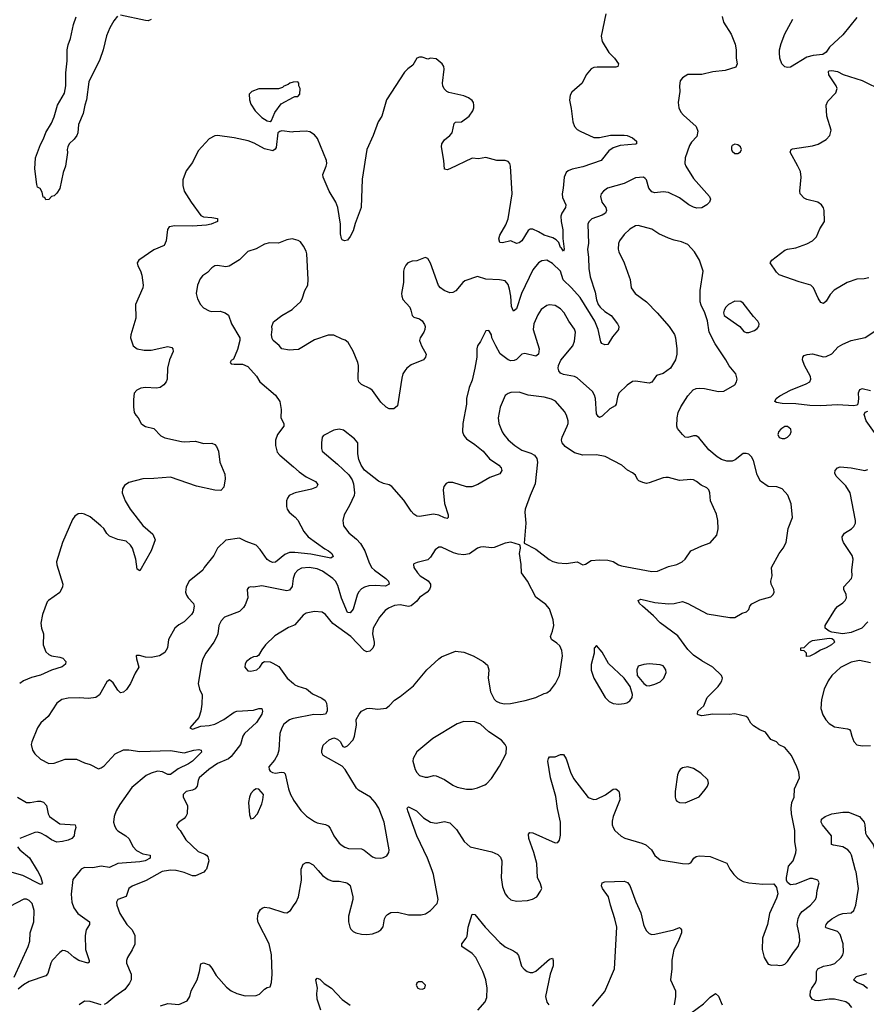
# Model space of a CAD drawing. Header units: inches. Extents: x 2057696 to 2160536, y 827480 to 1016834.
# Tile 338 of 422: x 2088021 to 2094139, y 989033 to 996148. Entities that reach past the tile are written whole.
import ezdxf

# ---------------------------------------------------------------- set-up
doc = ezdxf.new("R2010")
doc.units = ezdxf.units.IN
doc.header["$MEASUREMENT"] = 0
for name, color, linetype in [('C0988', 7, 'Continuous'), ('C0989', 7, 'Continuous'), ('C0998', 7, 'Continuous'), ('C0999', 7, 'Continuous')]:
    doc.layers.add(name, color=color, linetype=linetype)

msp = doc.modelspace()

# ---------------------------------------------------------------- linework, layer by layer
at = {"layer": 'C0988', "color": 5}
for points, elevation in [([(2088147.8, 990000), (2088154, 989990), (2088174, 989950), (2088184, 989916), (2088184.9, 989910), (2088178.3, 989901.7), (2088170, 989898.4), (2088042.8, 989962.8), (2087950, 989990.8), (2087936.5, 990000)], 420), ([(2088456.9, 990000), (2088405.1, 989934.9), (2088392.4, 989827.6), (2088397.8, 989770), (2088411.9, 989730), (2088440.2, 989690), (2088525.7, 989630), (2088524.9, 989610), (2088501.8, 989570), (2088492.9, 989530), (2088495.9, 989430), (2088523.7, 989350), (2088522.8, 989337.2), (2088512, 989330), (2088447.8, 989350), (2088414.3, 989370), (2088370, 989409.7), (2088350, 989418.9), (2088330, 989420.5), (2088310, 989408), (2088256, 989350), (2088245.2, 989330), (2088223.6, 989256.4), (2088210, 989238.4), (2088090, 989198), (2088047.1, 989172.9), (2088010, 989141.2)], 440), ([(2089095.4, 990000), (2089050, 989991.6), (2088933.6, 989926.4), (2088833.2, 989886.8), (2088810.2, 989869.8), (2088789.1, 989810.9), (2088730, 989789.3), (2088720.3, 989770), (2088722.6, 989750), (2088744.9, 989690), (2088794.3, 989610), (2088832.6, 989570), (2088852.6, 989530), (2088853.4, 989466.6), (2088834.5, 989425.5), (2088799.3, 989370), (2088792.7, 989350), (2088792.7, 989330), (2088826.5, 989250), (2088826, 989210), (2088814.4, 989185.6), (2088781.1, 989138.9), (2088708.4, 989090), (2088650, 989042), (2088630, 989032.6)], 460), ([(2089361.8, 990000), (2089351.3, 989988.7), (2089290, 989962), (2089270, 989962.3), (2089210, 989985.7), (2089152, 990000)], 460), ([(2087979.6, 989230), (2088082.8, 989450), (2088093.1, 989490), (2088097.3, 989550), (2088123.9, 989630), (2088124.8, 989710), (2088110, 989762.4), (2088090, 989784), (2088070, 989793.5), (2088050, 989793.7), (2087950, 989740.5)], 440), ([(2089038.5, 989021.5), (2089090, 989039.5), (2089170, 989030.7), (2089230, 989058.8), (2089249.3, 989090), (2089260.7, 989130), (2089303.5, 989210), (2089320.5, 989270), (2089330, 989324.7), (2089350, 989333), (2089390, 989318), (2089410, 989293), (2089440.7, 989240.7), (2089515.8, 989155.8), (2089550, 989130.3), (2089590, 989110.3), (2089650, 989094.9), (2089730, 989097.6), (2089753.6, 989106.4), (2089790, 989142.8), (2089810, 989154), (2089830, 989158), (2089840.9, 989190), (2089845.1, 989250), (2089840.5, 989390), (2089823.1, 989470), (2089743.3, 989623.3), (2089739.7, 989650), (2089743.6, 989690), (2089761, 989719), (2089771.7, 989728.3), (2089790, 989734.4), (2089824.7, 989730), (2089930, 989695.8), (2089950, 989694.4), (2089977, 989710), (2090000, 989744)], 460), ([(2088609.7, 989029.7), (2088530, 989054), (2088490, 989054.5), (2088450, 989029.6)], 460)]:
    msp.add_lwpolyline(points, dxfattribs=dict(at, elevation=elevation))
at = {"layer": 'C0989', "color": 5}
for points, elevation in [([(2088727.2, 996172.8), (2088700.5, 996139.5), (2088671.1, 996090), (2088648.1, 996031.9), (2088624.2, 995930), (2088598.7, 995861.3), (2088520.4, 995699.6), (2088502.9, 995570), (2088490.2, 995530), (2088478.9, 995470), (2088446.7, 995390), (2088440.3, 995330), (2088434, 995310), (2088415.1, 995284.9), (2088378.8, 995250), (2088367.7, 995230), (2088364, 995210), (2088367.1, 995187.1), (2088350.4, 995090.4), (2088335.3, 995044.7), (2088310, 994929.2), (2088290, 994894), (2088270, 994874), (2088250.8, 994869.2), (2088230, 994848), (2088210, 994846), (2088202, 994862), (2088190, 994866), (2088182, 994902), (2088168.7, 994928.7), (2088150, 994938), (2088144, 994956), (2088129.2, 995070), (2088135.6, 995150), (2088170, 995247.3), (2088192.2, 995287.8), (2088210, 995334), (2088250, 995401), (2088270, 995446), (2088294.7, 995530), (2088343.4, 995616.6), (2088353.8, 995670), (2088355.2, 995764.8), (2088364.8, 995850), (2088364.6, 995930), (2088370, 995966), (2088387.9, 996012.1), (2088410, 996113.4), (2088427.6, 996167.6)], 380), ([(2088970.5, 996150), (2088950, 996140.7), (2088930, 996141.3), (2088750, 996181.4)], 380), ([(2090000, 995696.6), (2089996.4, 995696.4), (2089974, 995690), (2089961, 995679), (2089930, 995668), (2089921, 995659), (2089890.8, 995649.2), (2089750, 995649.4), (2089698, 995630), (2089678.8, 995610), (2089680.5, 995570), (2089690, 995538), (2089722, 995490), (2089770, 995440.7), (2089810, 995416), (2089830, 995411.3), (2089839.3, 995420.7), (2089863.3, 995476.7), (2089910, 995541), (2090000, 995588.7)], 420), ([(2090000, 995336.9), (2089990, 995336.2), (2089916, 995344), (2089899.8, 995340.2), (2089886, 995330), (2089874.9, 995225.1), (2089867.5, 995212.5), (2089850, 995201.2), (2089790, 995215.6), (2089716, 995256), (2089672.8, 995272.8), (2089570, 995294.6), (2089450, 995311.1), (2089430, 995307.6), (2089390, 995287), (2089310, 995199.3), (2089270, 995117.2), (2089224.1, 995055.9), (2089199, 994990), (2089198.5, 994950), (2089210.2, 994910), (2089260.3, 994830), (2089330, 994733.4), (2089350, 994723), (2089410, 994719.1), (2089450, 994710.5), (2089451, 994690), (2089404.7, 994670), (2089370, 994664.2), (2089270, 994656.8), (2089141.8, 994658.2), (2089100.7, 994650), (2089087.6, 994632.4), (2089079.7, 994550), (2089064.5, 994515.5), (2088990, 994484.8), (2088880.7, 994410), (2088870.6, 994390), (2088874, 994370), (2088893.3, 994333.3), (2088902.3, 994302.3), (2088912.2, 994230), (2088910.4, 994210), (2088857.6, 994090), (2088860.3, 993990), (2088822.8, 993870), (2088821, 993850), (2088841, 993790), (2088870, 993768.5), (2088919.5, 993759.5), (2088970, 993758.9), (2089090, 993785.7), (2089119, 993779), (2089128, 993770), (2089130.3, 993750.3), (2089102.7, 993690), (2089088.7, 993630), (2089086.7, 993550), (2089079.3, 993530), (2089063, 993510), (2089034.8, 993490), (2089010, 993484.2), (2088930, 993489.7), (2088895.8, 993484.2), (2088867.7, 993470), (2088848.5, 993450), (2088842.5, 993402.5), (2088844, 993350), (2088847.3, 993310), (2088859.1, 993290), (2088876.3, 993270), (2088898, 993230), (2088910, 993219.3), (2088930, 993208.8), (2088990, 993192.7), (2089040.8, 993140.8), (2089070, 993125.3), (2089190, 993098.9), (2089210, 993096.5), (2089290, 993103.1), (2089350, 993084.6), (2089410, 993088.5), (2089430, 993078.4), (2089442.6, 993062.6), (2089457.6, 993030), (2089466.4, 992950), (2089502.9, 992862.9), (2089506, 992830), (2089496.4, 992770), (2089473.9, 992746.1), (2089430, 992747), (2089298.1, 992778.1), (2089110, 992842.2), (2088990, 992831.4), (2088911.3, 992830), (2088810, 992802.4), (2088778.6, 992781.4), (2088762.9, 992757.1), (2088760.3, 992730), (2088781.7, 992670), (2088819.6, 992610), (2088910, 992492), (2088981.6, 992430), (2089000.7, 992390), (2088970.4, 992310), (2088890, 992165.2), (2088870, 992178), (2088860.9, 992250), (2088835, 992330), (2088822, 992350), (2088790, 992378.7), (2088730, 992392), (2088670, 992415.1), (2088650, 992434.7), (2088627.6, 992470), (2088606.4, 992490), (2088530, 992554.4), (2088490, 992574.2), (2088470, 992579.8), (2088443.5, 992576.5), (2088419.7, 992560.3), (2088403, 992537), (2088329.4, 992370.6), (2088287.4, 992230), (2088287.9, 992207.9), (2088332, 992070), (2088330, 992048.7), (2088310, 992009.3), (2088228.5, 991951.5), (2088219.9, 991940.1), (2088185.5, 991850), (2088172.8, 991787.2), (2088177.1, 991750), (2088191.8, 991710), (2088190.3, 991630.3), (2088210, 991580.7), (2088230, 991561.3), (2088250, 991552.2), (2088310, 991542), (2088333.5, 991533.5), (2088355.2, 991510), (2088351.7, 991490), (2088327.4, 991472.6), (2088250, 991446.8), (2088170, 991412.1), (2088104.7, 991395.3), (2088047.3, 991370), (2088020.4, 991350)], 420), ([(2090000, 994561.1), (2089990, 994563.7), (2089950, 994556.2), (2089890, 994534), (2089825.2, 994534.8), (2089790, 994526), (2089728.5, 994491.5), (2089670, 994471.8), (2089608.3, 994411.7), (2089533.6, 994366.4), (2089510, 994362), (2089450, 994371.6), (2089430, 994369.4), (2089410, 994356), (2089378, 994322), (2089341.8, 994298.2), (2089323.8, 994276.2), (2089306, 994230), (2089297.1, 994170), (2089304.9, 994130), (2089326.4, 994090), (2089350, 994066), (2089390, 994043.1), (2089410, 994038.7), (2089470, 994041.5), (2089504.9, 994030), (2089530, 994013.7), (2089551.8, 993950), (2089612.4, 993850), (2089612.4, 993830), (2089594.4, 993765.6), (2089564.7, 993695.3), (2089550, 993686), (2089542, 993670), (2089550, 993662), (2089570, 993658), (2089630, 993658), (2089670, 993641), (2089732, 993572), (2089757.1, 993530), (2089870, 993434.9), (2089899.5, 993390), (2089910.3, 993330), (2089908, 993270), (2089928.7, 993230), (2089928.5, 993210), (2089883.8, 993150), (2089870.4, 993110), (2089868.4, 993070), (2089882.5, 993022.5), (2089900.2, 993000.2), (2090000, 992916.3)], 440), ([(2090000, 993762.5), (2089970, 993760.7), (2089915.3, 993770), (2089894.8, 993794.8), (2089853.2, 993830), (2089844.4, 993844.4), (2089840.9, 993870), (2089846, 993910), (2089843.7, 993930), (2089854.8, 993965.2), (2089914, 994010), (2089990, 994053), (2090000, 994062.6)], 440), ([(2090000, 992723.8), (2089968.2, 992710), (2089954.9, 992690), (2089948.4, 992670), (2089948.2, 992630), (2089954.4, 992610), (2089968.7, 992590), (2090000, 992562.8)], 440), ([(2090000, 992298.5), (2089970, 992298.4), (2089936.8, 992283.2), (2089870, 992227.6), (2089850, 992225.6), (2089830, 992231.6), (2089810, 992247.8), (2089759.6, 992319.6), (2089729.5, 992350), (2089656.6, 992376.6), (2089610, 992400.5), (2089510, 992386.6), (2089450.4, 992330), (2089423.6, 992276.4), (2089354.8, 992190), (2089344.9, 992170), (2089244.9, 992090), (2089224, 992050), (2089219.1, 992010), (2089225.5, 991990), (2089239.1, 991970), (2089277.6, 991930), (2089282.3, 991910), (2089274.5, 991870), (2089261.8, 991850), (2089210, 991797.4), (2089170, 991774.7), (2089142, 991750), (2089096, 991670), (2089088.7, 991610), (2089070, 991576.2), (2089030, 991551.5), (2088970, 991538), (2088930, 991540.7), (2088886.4, 991553.6), (2088865.4, 991554.6), (2088862, 991550), (2088864.7, 991530), (2088881, 991470), (2088855.3, 991424.7), (2088822, 991350), (2088792.8, 991307.2), (2088770, 991288.7), (2088750, 991284), (2088742, 991290), (2088730, 991302), (2088696.6, 991356.6), (2088670, 991378), (2088650, 991364), (2088598.4, 991270), (2088570, 991251.1), (2088516.7, 991243.3), (2088450, 991247.4), (2088370, 991244.8), (2088325.1, 991234.9), (2088288.4, 991210), (2088227, 991113), (2088173.9, 991066.1), (2088148.8, 991030), (2088108.9, 990930), (2088104.6, 990910), (2088112, 990870), (2088130, 990842.4), (2088170, 990804.9), (2088230, 990773.7), (2088270, 990774.3), (2088350, 990803.9), (2088430, 990804), (2088490, 990777.6), (2088530, 990766.4), (2088590, 990733.4), (2088610, 990740.9), (2088630, 990756), (2088710, 990843.1), (2088770, 990872.4), (2088810, 990872.4), (2088890, 990859.6), (2089110, 990866), (2089210, 990849.3), (2089279.3, 990870), (2089314.7, 990874.7), (2089333, 990870), (2089333.8, 990853.8), (2089270, 990789.8), (2089240.3, 990770), (2089165.5, 990734.5), (2089110, 990693.7), (2089090, 990693.3), (2089052.7, 990712.7), (2089016.4, 990716.4), (2088970, 990704), (2088934.2, 990685.8), (2088830, 990600.7), (2088743.7, 990476.3), (2088718.8, 990430), (2088703.9, 990390), (2088698.7, 990350), (2088704.9, 990324.9), (2088718.7, 990298.7), (2088730, 990285.6), (2088788.8, 990250), (2088810, 990230.3), (2088841.8, 990170), (2088865.2, 990145.2), (2088910, 990121.3), (2088962.8, 990110), (2088963.8, 990090), (2088927.7, 990070), (2088890, 990061.3), (2088730, 990051.1), (2088670, 990020.8), (2088610, 990030.8), (2088550, 990019.3), (2088490, 990021.6), (2088464.9, 990010), (2088456.9, 990000)], 440), ([(2090000, 992117.9), (2089997.1, 992110), (2089988.9, 992051.1), (2089970, 992024.5), (2089950, 992019.8), (2089770, 992055.8), (2089710, 992048.2), (2089690, 992049.6), (2089675.3, 992044.7), (2089664.6, 992030), (2089668.4, 991970), (2089650, 991919), (2089638.6, 991901.4), (2089607.9, 991872.1), (2089500.7, 991830), (2089475.8, 991804.2), (2089460.3, 991770), (2089452.9, 991710), (2089446, 991690), (2089423.1, 991650), (2089365.7, 991570), (2089345.2, 991530), (2089334.4, 991494.4), (2089310.4, 991350), (2089319.1, 991310), (2089339.1, 991270), (2089338, 991202), (2089330.4, 991150), (2089314.9, 991105.1), (2089251.3, 991030), (2089270, 991022), (2089330, 991042.4), (2089390, 991046.5), (2089430, 991057.1), (2089494.7, 991090), (2089570, 991144.7), (2089589.8, 991150.2), (2089710, 991158), (2089750, 991170.3), (2089770, 991170.5), (2089776.4, 991150), (2089770.2, 991130), (2089731.8, 991070), (2089646.2, 990990), (2089633.8, 990970), (2089617.1, 990910), (2089550, 990824.2), (2089530, 990806.6), (2089450, 990772.8), (2089388, 990730), (2089318.5, 990670), (2089309.2, 990650), (2089302.4, 990610), (2089289.3, 990590.7), (2089270, 990579.2), (2089222.8, 990570), (2089201.3, 990550), (2089201.3, 990530), (2089232.7, 990470), (2089230.4, 990410), (2089222.4, 990390), (2089210, 990374.5), (2089170.4, 990349.6), (2089154, 990330), (2089162, 990310), (2089179.5, 990290), (2089220.7, 990220.7), (2089310, 990136.1), (2089358.2, 990118.2), (2089371.1, 990111.1), (2089379.6, 990099.6), (2089388, 990070), (2089371, 990010), (2089361.8, 990000)], 460), ([(2090000, 991771), (2089963.7, 991756.3), (2089864.4, 991695.6), (2089797.3, 991630), (2089770, 991595.3), (2089746.8, 991553.2), (2089734.4, 991545.6), (2089710, 991542.7), (2089690, 991534.5), (2089659.1, 991510), (2089650, 991494), (2089648.2, 991470), (2089656.1, 991456.1), (2089670, 991443.8), (2089690, 991439.5), (2089733.2, 991450), (2089756, 991470), (2089777.2, 991502.8), (2089789, 991511), (2089830, 991507.3), (2089850, 991499.1), (2089893.3, 991473.3), (2089953.4, 991390), (2090000, 991350.7)], 480), ([(2090000, 991097.8), (2089990, 991095.8), (2089970, 991089.5), (2089930, 991057), (2089914.4, 991030), (2089901.3, 990990), (2089892.7, 990870), (2089883.9, 990836.1), (2089863.1, 990796.9), (2089821, 990750), (2089822.8, 990730), (2089830, 990718), (2089847.3, 990707.3), (2089870, 990704), (2089910.5, 990710.5), (2089930, 990706.8), (2089938.4, 990698.4), (2089962.6, 990590), (2089977, 990550), (2089998.4, 990510), (2090000, 990507.7)], 480), ([(2088004.9, 990530), (2088070, 990490.3), (2088095.3, 990490), (2088150, 990502), (2088170, 990501.1), (2088193.3, 990493.3), (2088214.9, 990470), (2088225.7, 990410), (2088234.9, 990390), (2088310, 990336.5), (2088422, 990330), (2088426, 990310), (2088416, 990276), (2088414, 990250), (2088397.3, 990230), (2088370, 990218), (2088330, 990208.2), (2088290, 990204.8), (2088250, 990220.9), (2088210.5, 990250.5), (2088173.6, 990270), (2088150, 990275.7), (2088130, 990274.2), (2088020.5, 990230)], 420), ([(2088004.9, 990170), (2088021.7, 990150), (2088091.4, 990091.4), (2088147.8, 990000)], 420), ([(2089152, 990000), (2089150, 990000.5), (2089110, 990002.7), (2089095.4, 990000)], 460)]:
    msp.add_lwpolyline(points, dxfattribs=dict(at, elevation=elevation))
at = {"layer": 'C0989', "color": 5, "elevation": 480}
msp.add_lwpolyline([(2089730, 990589), (2089710, 990579), (2089690, 990555.3), (2089680.7, 990530), (2089674.8, 990490), (2089682, 990402), (2089690, 990374), (2089710, 990378), (2089739, 990410), (2089770, 990482), (2089777.2, 990510), (2089782, 990550), (2089750, 990588.7)], close=True, dxfattribs=at)
at = {"layer": 'C0998', "color": 5}
for points, elevation in [([(2090000, 989744), (2090017.6, 989770), (2090035.8, 989810), (2090056.1, 989930), (2090054, 990000)], 460), ([(2090178.3, 990000), (2090210, 989963.8), (2090250, 989934), (2090282.7, 989922.7), (2090330, 989921.5), (2090374.2, 989914.2), (2090390, 989908.5), (2090410, 989890.5), (2090427.4, 989810), (2090427.4, 989790), (2090396.4, 989670), (2090396.4, 989630), (2090406.4, 989590), (2090414.7, 989574.7), (2090430, 989558), (2090450, 989548.2), (2090490, 989539.3), (2090530, 989538.4), (2090570, 989543), (2090610, 989556), (2090629.4, 989570.6), (2090646.3, 989593.7), (2090657, 989650), (2090667, 989670), (2090678, 989682), (2090703.5, 989696.5), (2090750, 989699.5), (2090830, 989680.4), (2090921.2, 989678.8), (2090952.9, 989687.1), (2090990, 989710.5), (2091038, 989762), (2091045.1, 989790), (2091011.7, 989970), (2091000.5, 990000)], 460), ([(2091501.7, 990000), (2091499.3, 989950), (2091510, 989882), (2091530, 989831), (2091544.9, 989810), (2091570, 989788), (2091610, 989778), (2091690, 989783), (2091727.2, 989792.8), (2091757.2, 989810), (2091785.2, 989850), (2091793.2, 989870), (2091784.1, 989904.1), (2091762, 989950), (2091760.1, 990000)], 460), ([(2093160.3, 990000), (2093182, 989970), (2093210, 989942), (2093250, 989920.7), (2093290, 989910.7), (2093390, 989900.5), (2093470, 989902.8), (2093490, 989876), (2093499.5, 989830), (2093490, 989799), (2093438.4, 989690), (2093424.9, 989610), (2093388.5, 989510), (2093387, 989430), (2093401.6, 989370), (2093430, 989324), (2093455.3, 989315.3), (2093490, 989318.8), (2093510, 989314), (2093530, 989316.3), (2093550, 989323), (2093570, 989341.6), (2093612.1, 989407.9), (2093647.3, 989450), (2093657.7, 989490), (2093655.3, 989530), (2093640.3, 989610), (2093646.3, 989653.7), (2093658.4, 989681.6), (2093675.8, 989704.2), (2093735.6, 989750), (2093771.1, 989790), (2093778.9, 989810), (2093783.8, 989856.2), (2093799.3, 989910), (2093788.7, 989930), (2093750, 989942.9), (2093730, 989941.6), (2093630, 989902), (2093590, 989895.1), (2093570, 989913.2), (2093562.4, 989930), (2093561.6, 989950), (2093570.7, 990000)], 460), ([(2094033.7, 989010), (2094014.9, 989034.9), (2093990, 989050.7), (2093910, 989070.6), (2093869.4, 989070.6), (2093790, 989057.2), (2093770, 989059.8), (2093748.9, 989068.9), (2093733.4, 989093.4), (2093735.6, 989130), (2093744.4, 989150), (2093772, 989188), (2093779.8, 989210), (2093778.9, 989270), (2093789.8, 989290), (2093830, 989309.3), (2093882.9, 989317.1), (2093911.4, 989328.6), (2093956.9, 989370), (2093969.7, 989390), (2093975.3, 989410), (2093970.8, 989470), (2093950, 989537.6), (2093930, 989559.7), (2093850, 989585.1), (2093845.1, 989590), (2093848.2, 989610), (2093864.4, 989630), (2093889.7, 989650), (2093939.5, 989680.5), (2093970, 989689.4), (2094030, 989694.9), (2094048.3, 989710), (2094062.3, 989750), (2094083.2, 989870), (2094064.6, 989990), (2094061.9, 990000)], 440), ([(2092160.8, 989019.2), (2092250, 989126.3), (2092320.2, 989290), (2092335, 989590), (2092322.7, 989650), (2092291.3, 989748.7), (2092277, 989810), (2092231.8, 989870), (2092226, 989890), (2092230, 989910.8), (2092250, 989917.3), (2092390, 989922), (2092414, 989914), (2092430, 989891), (2092473.2, 989773.2), (2092510, 989693.4), (2092527.9, 989610), (2092536.1, 989590), (2092550, 989563.8), (2092570, 989544.2), (2092590, 989538.3), (2092610, 989539), (2092748.5, 989571.5), (2092790, 989586.8), (2092798.4, 989578.4), (2092804, 989570), (2092803.8, 989550), (2092780.3, 989490), (2092747.6, 989430), (2092732.5, 989352.5), (2092733, 989290), (2092724, 989210), (2092760.7, 989130), (2092760.5, 989090), (2092750.7, 989030)], 440), ([(2091331.8, 988990), (2091384.7, 989050), (2091397.1, 989082.9), (2091399.3, 989150), (2091390, 989209.2), (2091367.9, 989270), (2091317.6, 989370), (2091290, 989399.8), (2091216, 989450), (2091215.5, 989455.5), (2091215.1, 989470), (2091247.3, 989510), (2091253.6, 989526.4), (2091262.6, 989590), (2091290, 989684.7), (2091310, 989681), (2091384.4, 989590), (2091490, 989478.7), (2091530, 989448.5), (2091590, 989420.3), (2091610, 989406), (2091624.7, 989384.7), (2091648.2, 989308.2), (2091666.1, 989286.1), (2091689.1, 989269.1), (2091710, 989262), (2091730, 989261.7), (2091750, 989271.7), (2091850, 989358.4), (2091870, 989366.8), (2091877, 989350), (2091874.9, 989310), (2091853.4, 989250), (2091820.9, 989090), (2091829, 989049), (2091844.9, 989030)], 440), ([(2094147.5, 989147.5), (2094114.4, 989174.4), (2094070.5, 989190.5), (2094045.6, 989210), (2094067.2, 989232.8), (2094143.8, 989256.2)], 420), ([(2090196.8, 988990), (2090171.3, 989070), (2090168, 989110), (2090173.2, 989150), (2090161.2, 989210), (2090170, 989221), (2090190, 989213.4), (2090222, 989182), (2090273.4, 989150), (2090350, 989068), (2090407.8, 989027.8)], 440), ([(2092871.7, 988968.3), (2092962.7, 989037.3), (2093010, 989085.5), (2093050, 989111.3), (2093070, 989092), (2093097.1, 989030)], 440)]:
    msp.add_lwpolyline(points, dxfattribs=dict(at, elevation=elevation))
at = {"layer": 'C0998', "color": 5, "elevation": 460}
msp.add_lwpolyline([(2090903.6, 989196.4), (2090890, 989186), (2090886, 989170), (2090898, 989150), (2090910, 989144), (2090930, 989142.8), (2090948, 989150), (2090953.2, 989170), (2090930, 989195.3)], close=True, dxfattribs=at)
at = {"layer": 'C0999', "color": 5}
for points, elevation in [([(2092256.4, 996190), (2092223.1, 996030), (2092228.9, 995990), (2092278.3, 995910), (2092318.7, 995870), (2092348, 995830), (2092342.8, 995810), (2092330, 995805.4), (2092194.3, 995805.7), (2092170, 995803), (2092150, 995793.6), (2092113.4, 995750), (2092084.9, 995690), (2092010, 995625.2), (2091998, 995602), (2091992.8, 995567.2), (2092006.3, 995506.3), (2092018, 995410), (2092030, 995377.3), (2092050, 995355.3), (2092070, 995343.1), (2092170, 995297.7), (2092210, 995297.7), (2092290, 995314.2), (2092390, 995313.6), (2092411, 995310), (2092450, 995294.4), (2092478.8, 995270), (2092478, 995250), (2092471.9, 995248.1), (2092360, 995240), (2092310, 995222.2), (2092278.9, 995201.1), (2092223.1, 995130), (2092090, 995085.2), (2092012.5, 995067.5), (2091984, 995056), (2091970, 995042.7), (2091956.5, 995010), (2091949, 994930), (2091940.2, 994890), (2091942.7, 994862.7), (2091967.9, 994810), (2091963.9, 994790), (2091938.2, 994750), (2091932, 994728), (2091933.7, 994690), (2091946, 994630), (2091946.8, 994566.8), (2091955.5, 994490), (2091950, 994475.1), (2091937.3, 994497.3), (2091930, 994501.6), (2091917, 994537), (2091898.3, 994558.3), (2091872.8, 994572.8), (2091809.9, 994589.9), (2091770, 994616), (2091730, 994634.3), (2091710, 994634.7), (2091695.2, 994624.8), (2091650.3, 994550), (2091630, 994535.1), (2091610, 994531.8), (2091570, 994551.1), (2091510, 994535.1), (2091490, 994537.2), (2091483.8, 994563.8), (2091489.8, 994590), (2091533.9, 994666.1), (2091551.4, 994710), (2091579.8, 994890), (2091568.4, 995088.4), (2091561.6, 995110), (2091550, 995122.9), (2091529.7, 995129.7), (2091470, 995131.6), (2091390, 995153.3), (2091336.5, 995143.5), (2091290, 995148.5), (2091129.4, 995069.4), (2091110, 995062), (2091090, 995069), (2091086.6, 995130), (2091069.5, 995230), (2091072, 995250), (2091090, 995279.1), (2091130, 995310.4), (2091145.1, 995330), (2091161.1, 995398.9), (2091170, 995406.4), (2091213.2, 995410), (2091269.3, 995450), (2091295.6, 995490), (2091302.9, 995510), (2091302.9, 995530), (2091299.5, 995550), (2091290, 995565.2), (2091263.3, 995583.3), (2091230, 995597.4), (2091122.8, 995622.8), (2091107, 995630), (2091087.7, 995647.7), (2091078.3, 995670), (2091076.4, 995690), (2091089.4, 995789.4), (2091086, 995810), (2091074, 995830), (2091030, 995865.2), (2090990, 995869.3), (2090970, 995863.7), (2090930, 995877.2), (2090910, 995877.2), (2090890.7, 995869.3), (2090861.1, 995818.9), (2090826, 995794), (2090801.6, 995770), (2090670.3, 995570), (2090637.6, 995450), (2090610.2, 995409.8), (2090575.6, 995310), (2090529.1, 995210), (2090494.4, 994994.4), (2090488.9, 994790), (2090444.4, 994675.6), (2090430, 994622), (2090410, 994582), (2090390, 994555.3), (2090368.9, 994548.9), (2090350, 994558), (2090346.8, 994566.8), (2090340.1, 994600.1), (2090339.7, 994670), (2090318.7, 994790), (2090304.2, 994830), (2090257.6, 994910), (2090214.7, 995010), (2090211.5, 995030), (2090235.6, 995090), (2090240.5, 995110), (2090238.7, 995130), (2090172.3, 995290), (2090150, 995316), (2090116.6, 995336.6), (2090090, 995342.7), (2090000, 995336.9)], 420), ([(2093097.3, 996170), (2093106, 996130), (2093162.4, 996042.4), (2093190.3, 995970), (2093198.9, 995930), (2093199.5, 995870), (2093205.5, 995830), (2093195.6, 995804.4), (2093118.8, 995781.2), (2093030, 995772.3), (2092950, 995751.6), (2092850, 995752.7), (2092810, 995729), (2092793.7, 995706.3), (2092788, 995670), (2092790.6, 995630), (2092780.5, 995550), (2092784.9, 995510), (2092799, 995479), (2092816.9, 995456.9), (2092910, 995375.5), (2092921.5, 995341.5), (2092915.3, 995304.7), (2092876.7, 995263.3), (2092862.3, 995237.7), (2092830.2, 995150), (2092827, 995110), (2092834.7, 995090), (2092890, 994999.6), (2093004.9, 994870), (2093013.4, 994850), (2093005.5, 994830), (2092987.3, 994810), (2092950, 994789.6), (2092913.3, 994786.7), (2092890, 994792.6), (2092855.6, 994810), (2092790, 994860.7), (2092710, 994899.3), (2092670, 994904), (2092610, 994896.5), (2092590, 994903.5), (2092566.2, 994930), (2092551, 994990), (2092541, 995001), (2092529.6, 995009.6), (2092470, 995004.2), (2092390, 994963.1), (2092269.2, 994930.8), (2092240.4, 994910), (2092223.1, 994890), (2092217.4, 994870), (2092227.2, 994830), (2092256.5, 994790), (2092262.2, 994770), (2092255.2, 994750), (2092230, 994736.2), (2092154.4, 994710), (2092132.5, 994687.5), (2092127.6, 994670), (2092130.2, 994530), (2092124.7, 994490), (2092131.7, 994430), (2092134, 994350), (2092143.7, 994290), (2092179.2, 994179.2), (2092190, 994123.8), (2092202.3, 994090), (2092215.6, 994070), (2092250, 994038.4), (2092294.6, 994010), (2092340.4, 993950), (2092350.5, 993930), (2092348.2, 993910), (2092341.4, 993898.6), (2092304.7, 993855.3), (2092270, 993800.9), (2092250, 993798.4), (2092228.6, 993808.6), (2092220.9, 993820.9), (2092200.7, 993910), (2092177.3, 993970), (2092070, 994141.3), (2092008.5, 994210), (2091947.6, 994267.6), (2091929.8, 994330), (2091870, 994385.4), (2091830, 994409.6), (2091794.7, 994405.3), (2091770, 994391.5), (2091730, 994340.7), (2091646.3, 994170), (2091610, 994058), (2091590, 994042.9), (2091574.9, 994074.9), (2091570.7, 994149.3), (2091560.7, 994200.7), (2091550, 994234), (2091530, 994260.4), (2091489.1, 994269.1), (2091390, 994271.9), (2091328.7, 994291.3), (2091238, 994262), (2091223.1, 994250), (2091171.9, 994188.1), (2091150, 994177.4), (2091130, 994174), (2091087, 994190), (2091061.6, 994210), (2091047.7, 994227.7), (2090990, 994388), (2090970, 994422), (2090950, 994428.7), (2090890, 994405.2), (2090858, 994402), (2090826, 994390), (2090810, 994374), (2090798.8, 994350), (2090794.8, 994330), (2090795.5, 994250), (2090780.4, 994170), (2090782.4, 994150), (2090790, 994126.8), (2090839.1, 994070), (2090848, 994050), (2090856, 994010), (2090870, 993998.8), (2090910, 993987.3), (2090930, 993970.8), (2090946, 993946), (2090950.6, 993930), (2090948.2, 993910), (2090941.6, 993890), (2090914, 993850), (2090910.6, 993830), (2090924.9, 993790), (2090957.6, 993730), (2090953.7, 993710), (2090938.4, 993690), (2090850, 993653.6), (2090819.1, 993630), (2090803, 993610), (2090790.6, 993590), (2090782.8, 993557.2), (2090750, 993358), (2090724, 993336), (2090690, 993335.1), (2090670, 993347.3), (2090630, 993383.5), (2090570, 993467.8), (2090550, 993483), (2090491.2, 993511.2), (2090472, 993530), (2090466, 993550), (2090469.7, 993649.7), (2090464.4, 993670), (2090431.7, 993751.7), (2090394.2, 993814.2), (2090372.4, 993832.4), (2090350, 993838.7), (2090290, 993868.4), (2090250, 993868.4), (2090150, 993835.1), (2090035.3, 993764.7), (2090000, 993762.5)], 440), ([(2094070, 996164.5), (2093970, 996039.3), (2093874, 995950), (2093847.7, 995912.3), (2093824, 995896), (2093754, 995890), (2093710, 995877), (2093590, 995804.2), (2093570, 995801.5), (2093550, 995807.1), (2093528.4, 995830), (2093515.1, 995870), (2093512.1, 995910), (2093512.3, 995930), (2093523.3, 995976.7), (2093550, 996044.9), (2093607, 996153)], 440), ([(2094156.4, 994283.6), (2094124.7, 994275.3), (2094070, 994273.3), (2094000.5, 994250), (2093907.3, 994192.7), (2093878.2, 994161.8), (2093850, 994115.1), (2093830, 994098), (2093810, 994103.7), (2093790, 994136), (2093756.3, 994210), (2093738, 994230), (2093653.4, 994253.4), (2093510, 994305.1), (2093490, 994322.7), (2093445.2, 994390), (2093457.2, 994410), (2093550, 994481.6), (2093570, 994490.4), (2093630, 994500.4), (2093710, 994528.4), (2093750, 994550.7), (2093780.1, 994579.9), (2093802.9, 994637.1), (2093837.2, 994690), (2093834, 994770), (2093829.1, 994789.1), (2093815.3, 994810), (2093788, 994830), (2093710, 994849.5), (2093690, 994858.4), (2093661.6, 994890), (2093658.7, 994910), (2093667.1, 995010), (2093662.3, 995050), (2093645.1, 995090), (2093589.3, 995190), (2093595.3, 995210), (2093605.1, 995214.9), (2093750, 995236), (2093791.1, 995248.9), (2093850, 995283), (2093875.1, 995310), (2093885.1, 995350), (2093854.8, 995450), (2093848.3, 995530), (2093860.6, 995559.4), (2093919.7, 995620.3), (2093927.6, 995650), (2093920.7, 995670), (2093869.2, 995750), (2093866.3, 995773.7), (2093870, 995778), (2093890, 995781), (2093930, 995773.4), (2093972.1, 995752.1), (2094110, 995707.7), (2094256.4, 995636.4)], 440), ([(2090000, 995588.7), (2090010, 995594), (2090030, 995594), (2090046, 995610), (2090048, 995650), (2090038, 995670), (2090038, 995690), (2090030, 995698), (2090000, 995696.6)], 420), ([(2093570.7, 990000), (2093576.2, 990030), (2093610, 990070.6), (2093630, 990126.8), (2093633.1, 990150), (2093622.8, 990210), (2093621.6, 990290), (2093598.9, 990410), (2093595.8, 990450), (2093601.5, 990490), (2093617.3, 990530), (2093620.5, 990590), (2093655.6, 990670), (2093651.8, 990710), (2093636.2, 990750), (2093598.7, 990830), (2093550, 990889.2), (2093510, 990909), (2093489.3, 990929.3), (2093450, 990946.6), (2093410, 990999.5), (2093370, 991015.1), (2093324.1, 991044.1), (2093304.6, 991064.6), (2093282, 991102), (2093270, 991112.3), (2093190, 991131.3), (2093147.2, 991127.2), (2093030.4, 991129.6), (2092950, 991117), (2092923.8, 991123.8), (2092918, 991130), (2092920.9, 991150), (2092964, 991190), (2092989.4, 991250), (2093069, 991330), (2093086.3, 991353.7), (2093095.3, 991370), (2093099, 991390), (2093093.2, 991410), (2093029, 991470), (2092950, 991515.1), (2092890, 991556), (2092850, 991596.4), (2092776.2, 991696.2), (2092650, 991789.7), (2092600.6, 991840.6), (2092520.9, 991910), (2092500.9, 991930), (2092489.2, 991950), (2092510, 991960.7), (2092610, 991937.4), (2092710, 991927.2), (2092750, 991928.9), (2092810, 991943.1), (2092850, 991930.3), (2092990, 991854.9), (2093151.5, 991828.5), (2093190, 991828.4), (2093241.4, 991858.6), (2093274, 991870), (2093290, 991886), (2093297.2, 991910), (2093312.3, 991927.7), (2093370, 991955.5), (2093450, 991977.3), (2093465.4, 991994.6), (2093472, 992010), (2093469.5, 992030), (2093451.6, 992070), (2093449.7, 992089.7), (2093457.6, 992130), (2093454, 992190), (2093508.7, 992290), (2093539, 992330), (2093559, 992370), (2093574, 992470), (2093606, 992550), (2093596.2, 992650), (2093571, 992711), (2093530, 992757.6), (2093491.3, 992771.3), (2093430, 992775.8), (2093374.4, 992814.4), (2093350, 992859.3), (2093323.5, 992963.5), (2093308.5, 992988.5), (2093290, 993007.3), (2093270, 993014), (2093250, 993013.6), (2093192.1, 992967.9), (2093170, 992958.5), (2093130, 992957.6), (2093092.7, 992970), (2093061.6, 992990), (2093000.6, 993040.6), (2092929.7, 993129.7), (2092910, 993142), (2092890, 993142), (2092850, 993129.6), (2092830, 993132.3), (2092810, 993149.3), (2092773.4, 993193.4), (2092769.6, 993210), (2092771.1, 993270), (2092780.4, 993310), (2092799.7, 993350), (2092849.8, 993430.2), (2092886.7, 993473.3), (2092910, 993483.7), (2092934.1, 993485.9), (2092970, 993483.6), (2093070, 993461.7), (2093110, 993463.1), (2093189.3, 993510), (2093200.7, 993530), (2093204.5, 993550), (2093197, 993590), (2093147.3, 993647.3), (2093124.2, 993690), (2093046.3, 993806.3), (2093003.6, 993890), (2092992.1, 993972.1), (2092973.2, 994030), (2092945.4, 994085.4), (2092939.5, 994110), (2092937.6, 994190), (2092960.9, 994330), (2092934, 994410), (2092897.6, 994470), (2092850, 994522.9), (2092803.1, 994543.1), (2092750, 994554.7), (2092710, 994569.7), (2092640.3, 994600.3), (2092590, 994633.6), (2092490, 994661.6), (2092470, 994658.7), (2092430, 994635.1), (2092390, 994595.1), (2092356.5, 994550), (2092347.4, 994530), (2092346.3, 994490), (2092350.2, 994470.2), (2092388.4, 994390), (2092425.3, 994290), (2092432.2, 994270), (2092440.5, 994210), (2092468.4, 994170), (2092550.2, 994110.2), (2092627.3, 994030), (2092714, 993930), (2092752.4, 993872.4), (2092759.1, 993850), (2092770.5, 993770), (2092770.4, 993730), (2092760.5, 993690), (2092724.9, 993630), (2092670, 993592), (2092623.4, 993576.6), (2092590, 993529.3), (2092570, 993520.7), (2092470, 993536.9), (2092450, 993533.6), (2092410, 993507.8), (2092351.1, 993448.9), (2092340.6, 993419.4), (2092331.4, 993370), (2092323, 993357), (2092285.1, 993334.9), (2092230, 993282.6), (2092210, 993273.3), (2092200.1, 993280.1), (2092190, 993299), (2092182.9, 993410), (2092175.7, 993435.7), (2092160, 993460), (2092050, 993560.4), (2092029, 993569), (2091950, 993584.5), (2091930, 993594), (2091916, 993610), (2091911.9, 993630), (2091913.8, 993650), (2091931.3, 993688.7), (2092018.2, 993790), (2092030, 993826), (2092038.5, 993890), (2092030, 993911.8), (2091988.2, 993970), (2091954.3, 994030), (2091930, 994059.7), (2091890, 994083.5), (2091850, 994088.3), (2091830, 994083.5), (2091790, 994053), (2091765.9, 994014.1), (2091736.5, 993950), (2091730.2, 993910), (2091774.9, 993770), (2091770.2, 993729.8), (2091750, 993715.6), (2091670, 993735.8), (2091649.2, 993730.8), (2091610, 993691.3), (2091594.8, 993685.2), (2091570, 993683.8), (2091550, 993689.8), (2091493.7, 993733.7), (2091461.1, 993790), (2091433.6, 993850), (2091429.2, 993870), (2091414.8, 993894.8), (2091410, 993902), (2091390, 993899), (2091350, 993822), (2091328, 993790), (2091323.8, 993770), (2091323.8, 993710), (2091310.4, 993630), (2091290, 993542), (2091268.4, 993490), (2091250.2, 993410), (2091248.9, 993370), (2091223.2, 993230), (2091221.8, 993170), (2091230, 993143), (2091250, 993119.5), (2091310, 993078.3), (2091369.3, 993029.3), (2091415.6, 992975.6), (2091483.8, 992930), (2091499.3, 992910), (2091504.9, 992890), (2091490, 992866.6), (2091419.3, 992840.7), (2091331.3, 992790), (2091288.4, 992771.6), (2091250, 992773), (2091150, 992804.8), (2091116.5, 992803.5), (2091103.2, 992796.8), (2091086, 992774), (2091081.3, 992750), (2091091.8, 992651.8), (2091118, 992570), (2091118, 992550), (2091110, 992542.9), (2091090, 992547.3), (2091050, 992566.4), (2091010, 992575.4), (2090910, 992557.4), (2090890, 992561.3), (2090870, 992575.1), (2090850, 992596.2), (2090796.2, 992676.2), (2090710, 992774), (2090690, 992787.8), (2090650, 992796.9), (2090614, 992814), (2090513.3, 992893.3), (2090488, 992928), (2090471.8, 992970), (2090464.5, 993010), (2090464.5, 993090), (2090439.4, 993119.4), (2090360.9, 993180.9), (2090330, 993189.4), (2090290, 993182.9), (2090215.9, 993144.1), (2090207.3, 993130), (2090202, 993090), (2090202, 993050), (2090207.7, 993030), (2090316.5, 992936.5), (2090398.3, 992858.3), (2090423.8, 992823.8), (2090433.1, 992793.1), (2090439.6, 992730), (2090437.4, 992710), (2090403.5, 992636.5), (2090366, 992570), (2090354.9, 992530), (2090360.5, 992490), (2090398.9, 992438.9), (2090454.9, 992394.9), (2090483, 992363), (2090514.4, 992310), (2090543.2, 992230), (2090563.9, 992190), (2090583.6, 992170), (2090667.6, 992110), (2090686.3, 992090), (2090691.7, 992070), (2090665.4, 992054.6), (2090590, 992059.6), (2090544, 992056), (2090512.5, 992047.5), (2090490, 992034.6), (2090470, 992012.3), (2090459.8, 991990), (2090430, 991888.2), (2090410, 991862), (2090390, 991865.1), (2090347.1, 991967.1), (2090319.6, 992059.6), (2090301.7, 992090), (2090282.6, 992110), (2090210, 992163.2), (2090170, 992180.6), (2090111.7, 992188.3), (2090056.4, 992183.6), (2090030, 992170.9), (2090010, 992145.6), (2090000, 992117.9)], 460), ([(2090000, 994062.6), (2090049.4, 994110), (2090062, 994130), (2090080.7, 994190), (2090102, 994230), (2090105.6, 994270), (2090094.9, 994454.9), (2090090, 994475.3), (2090072, 994512), (2090050, 994542), (2090032.5, 994552.5), (2090000, 994561.1)], 440), ([(2094170, 993466), (2094110, 993479.3), (2094090, 993473.2), (2094080.7, 993450), (2094082.8, 993410), (2094078, 993370), (2094070, 993362), (2094050, 993357.2), (2093930, 993364.8), (2093810, 993358.2), (2093730, 993359.8), (2093630, 993371), (2093530, 993374.3), (2093490, 993382.9), (2093477.2, 993390), (2093486.6, 993410), (2093515.1, 993430), (2093590, 993471.6), (2093704.1, 993515.9), (2093730, 993530.8), (2093738.7, 993550), (2093734.7, 993570), (2093691.5, 993650), (2093678.4, 993690), (2093679.3, 993710), (2093690, 993720.7), (2093711.9, 993728.1), (2093750, 993732.7), (2093830, 993712.4), (2093850, 993714), (2093890, 993734.4), (2093935.9, 993784.1), (2093970, 993804.2), (2094030, 993830.3), (2094130, 993851.8), (2094230, 993916.4)], 440), ([(2094222, 993130), (2094137.2, 993250), (2094124, 993296), (2094130, 993312), (2094150, 993318)], 440), ([(2090000, 992916.3), (2090041.5, 992881.5), (2090090, 992845), (2090157.4, 992810), (2090174.3, 992790), (2090164.4, 992770), (2090130, 992756), (2090011.3, 992728.7), (2090000, 992723.8)], 440), ([(2094150, 991796), (2094106, 991750), (2094030, 991719.2), (2093970, 991710.9), (2093890, 991722.4), (2093869.7, 991729.7), (2093840.9, 991750), (2093840.7, 991770), (2093916.3, 991890), (2093930, 991906.4), (2093970, 991934), (2093986, 991950), (2093996.4, 991970), (2093994.6, 991994.6), (2093976, 992030), (2093977.2, 992050), (2094031.5, 992110), (2094037.4, 992130), (2094035.4, 992170), (2094043.6, 992250), (2094036.2, 992276.2), (2093974.7, 992370), (2093966.3, 992390), (2093965.1, 992410), (2093981.7, 992438.3), (2094032.4, 992467.6), (2094050, 992484.9), (2094059.7, 992510), (2094059.7, 992530), (2094021.3, 992730), (2093990, 992779.3), (2093921.2, 992850), (2093912.7, 992870), (2093913.2, 992890), (2093929.6, 992910.4), (2093950, 992916.3), (2094030.5, 992910.5), (2094128.7, 992891.3), (2094150, 992898)], 440), ([(2090000, 992562.8), (2090012.2, 992552.2), (2090030, 992530.3), (2090074.4, 992450), (2090105.8, 992410), (2090224.8, 992324.8), (2090253.4, 992310), (2090275.3, 992290), (2090285.5, 992270), (2090270, 992257.6), (2090125.3, 992285.3), (2090010, 992298.5), (2090000, 992298.5)], 440), ([(2090000, 990507.7), (2090053, 990433), (2090093.3, 990393.3), (2090150, 990354.4), (2090170, 990344.9), (2090230, 990333), (2090250, 990321.6), (2090264.9, 990304.9), (2090290.4, 990250), (2090330, 990198.4), (2090350, 990180.3), (2090370, 990167.6), (2090398, 990158), (2090490, 990155.3), (2090510, 990146.4), (2090570, 990099.3), (2090590, 990090.4), (2090630, 990088.4), (2090650, 990092.7), (2090673.5, 990106.5), (2090689.5, 990130), (2090691.8, 990150), (2090654.5, 990350), (2090616.1, 990450), (2090590, 990491.2), (2090555.8, 990530), (2090470, 990580.5), (2090454.8, 990594.8), (2090373.6, 990730), (2090350, 990754.5), (2090214, 990830), (2090205.2, 990850), (2090205.2, 990870), (2090214.6, 990905.4), (2090256.5, 990943.5), (2090290, 990958.8), (2090318, 990950), (2090338, 990930), (2090350, 990902), (2090356.9, 990896.9), (2090370, 990891.3), (2090390, 990901), (2090430, 990944.7), (2090441.2, 990970), (2090454, 991050), (2090453.2, 991090), (2090473.2, 991130), (2090489.6, 991150.4), (2090530, 991170.7), (2090550, 991174), (2090610, 991164.9), (2090670, 991173.4), (2090691.2, 991188.8), (2090729.8, 991230.2), (2090770, 991257.1), (2090865.7, 991334.3), (2090963.6, 991450), (2091050, 991530.5), (2091070, 991544.9), (2091170, 991584), (2091230, 991577.3), (2091298, 991550), (2091370.4, 991510.4), (2091402.5, 991482.5), (2091410.3, 991450.3), (2091406, 991390), (2091422.4, 991290), (2091450, 991237.3), (2091463.6, 991223.6), (2091490, 991210.4), (2091524.4, 991204.4), (2091567.1, 991207.1), (2091672.5, 991227.5), (2091750, 991250.5), (2091810, 991279.1), (2091830, 991284), (2091856.6, 991303.4), (2091891.8, 991350), (2091921.3, 991410), (2091943.6, 991550), (2091939.5, 991590), (2091923.3, 991623.3), (2091903.6, 991643.6), (2091864, 991670), (2091856, 991690), (2091872.3, 991730), (2091880.9, 991770), (2091875.1, 991810), (2091849.5, 991890), (2091822.3, 991922.3), (2091750, 991975.1), (2091691.5, 992090), (2091647.3, 992150), (2091644.5, 992210), (2091632.3, 992290), (2091639, 992330), (2091638, 992350), (2091633.6, 992353.6), (2091570, 992371.5), (2091530, 992364.2), (2091450, 992333), (2091430, 992331.2), (2091370, 992338.3), (2091350, 992335.8), (2091330, 992328), (2091271.4, 992288.6), (2091230, 992279.8), (2091190, 992285.7), (2091156.5, 992296.5), (2091070, 992336.2), (2091050, 992335.1), (2091023.9, 992316.1), (2090990, 992265.2), (2090970, 992245.2), (2090893.7, 992226.3), (2090870, 992215.3), (2090866, 992210), (2090868, 992190), (2090894.4, 992150), (2090915.5, 992130), (2090972.4, 992092.4), (2090988.4, 992070), (2090988.5, 992050), (2090981.3, 992030), (2090966, 992010), (2090910, 991972.8), (2090890, 991946.3), (2090850, 991911.3), (2090830, 991908.3), (2090770, 991918.5), (2090730, 991914), (2090684.9, 991895.1), (2090662, 991878), (2090620.5, 991830), (2090574.6, 991750), (2090571.4, 991710), (2090582.4, 991650), (2090581.5, 991630), (2090573.2, 991606.8), (2090550, 991583.6), (2090530, 991580.5), (2090510, 991589.7), (2090413, 991690), (2090284.1, 991784.1), (2090230, 991849.6), (2090205.4, 991865.4), (2090150, 991871.6), (2090090, 991860.5), (2090070, 991845.1), (2090010, 991775.1), (2090000, 991771)], 480), ([(2094170, 991501.4), (2094090, 991516.4), (2094030, 991504.4), (2093953.1, 991466.9), (2093890, 991408.4), (2093863.2, 991370), (2093834.8, 991310), (2093814.5, 991234.5), (2093810.2, 991170), (2093824.5, 991124.5), (2093847.5, 991087.5), (2093870, 991063.1), (2093910, 991038.4), (2094003.8, 991023.8), (2094017.6, 991017.6), (2094025.8, 991005.8), (2094033.4, 990970), (2094050, 990931.3), (2094070, 990907.7), (2094110, 990900.5), (2094170, 990903.8)], 460), ([(2090000, 991350.7), (2090010, 991342.3), (2090030, 991331.6), (2090092.4, 991312.4), (2090136, 991276), (2090204.1, 991244.1), (2090227.9, 991227.9), (2090237.3, 991210), (2090242.8, 991170), (2090242.8, 991150), (2090230, 991128.7), (2090196.3, 991123.7), (2090146.8, 991126.8), (2090000, 991097.8)], 480), ([(2091760.1, 990000), (2091758.3, 990050), (2091736.4, 990130), (2091699.7, 990230), (2091697.5, 990262.5), (2091706.6, 990273.4), (2091730, 990271.7), (2091890, 990200.4), (2091910, 990203), (2091920.8, 990219.2), (2091930, 990254), (2091927.9, 990350), (2091906.7, 990446.7), (2091895.5, 990535.5), (2091855.6, 990670), (2091836.2, 990790), (2091841.2, 990810), (2091850, 990821), (2091890, 990822), (2091930, 990838.8), (2091950, 990838.8), (2091970, 990806.8), (2092001.5, 990710), (2092023.8, 990663.8), (2092130, 990528.4), (2092170, 990514), (2092190, 990515.3), (2092254, 990546), (2092310, 990586.4), (2092330, 990590.4), (2092350, 990573.4), (2092356.5, 990550), (2092356.9, 990510), (2092310.2, 990389.8), (2092303, 990357), (2092303.1, 990330), (2092308.8, 990310), (2092321.3, 990290), (2092367.1, 990247.1), (2092394.2, 990234.2), (2092517.3, 990197.3), (2092545, 990185), (2092586.3, 990150), (2092610, 990108.5), (2092650, 990075.8), (2092810, 990050.5), (2092851.9, 990048.1), (2092870, 990056), (2092893.2, 990090), (2092910, 990102), (2092930, 990106), (2093010, 990100.3), (2093130, 990052.4), (2093153, 990010), (2093160.3, 990000)], 460), ([(2091000.5, 990000), (2090966.8, 990090), (2090889.7, 990250.3), (2090824.8, 990430), (2090820.7, 990450), (2090830, 990460.5), (2090888.2, 990430), (2090939.5, 990379.5), (2090990.2, 990350.2), (2091030, 990342.7), (2091090, 990353.7), (2091130, 990344.4), (2091176.9, 990296.9), (2091232.2, 990210), (2091277.3, 990170), (2091433.5, 990133.5), (2091476.2, 990116.2), (2091495.5, 990095.5), (2091504.9, 990070), (2091501.7, 990000)], 460), ([(2094061.9, 990000), (2094031.4, 990110), (2094021.8, 990130), (2094005.5, 990150), (2093970, 990171.9), (2093901.7, 990181.7), (2093887.7, 990187.7), (2093887.1, 990250), (2093823.5, 990330), (2093813.3, 990350), (2093814.5, 990370), (2093842.7, 990390), (2093890.9, 990409.1), (2093970, 990422.2), (2094010, 990421.5), (2094090.4, 990390), (2094123.6, 990350), (2094129.3, 990329.3), (2094133.4, 990270), (2094142.7, 990250), (2094188.8, 990188.8), (2094211.9, 990110), (2094264.2, 990004.2), (2094268.7, 990000)], 440), ([(2090054, 990000), (2090053.7, 990010), (2090070, 990044.4), (2090090, 990056.5), (2090110, 990056.5), (2090141.8, 990041.8), (2090178.3, 990000)], 460)]:
    msp.add_lwpolyline(points, dxfattribs=dict(at, elevation=elevation))
for points, elevation in [([(2093190, 995249), (2093170, 995239), (2093164.9, 995230), (2093164.9, 995210), (2093170, 995198), (2093190, 995181), (2093210, 995181), (2093230, 995192), (2093237.2, 995210), (2093228.7, 995230), (2093210, 995244)], 460), ([(2093190, 994113.3), (2093142.8, 994090), (2093122.8, 994070), (2093110.8, 994050), (2093106, 994030), (2093111.1, 994011.1), (2093224.7, 993930), (2093254.4, 993894.4), (2093270, 993887.3), (2093290, 993887.7), (2093330, 993902), (2093350, 993916), (2093361.2, 993930), (2093365.2, 993950), (2093356, 993970), (2093322.6, 994002.6), (2093250, 994100.7), (2093232.2, 994112.2)], 460), ([(2091630, 993455.8), (2091570, 993453.3), (2091550, 993446.6), (2091530, 993432), (2091492.4, 993347.6), (2091477.7, 993270), (2091482.7, 993230), (2091507.9, 993170), (2091518.5, 993150), (2091550, 993111.7), (2091598.9, 993070), (2091650, 993038), (2091715.6, 993015.6), (2091740.9, 993000.9), (2091757.3, 992977.3), (2091763.2, 992950), (2091746.2, 992793.8), (2091709.2, 992710), (2091674.4, 992610), (2091671.3, 992588.7), (2091678, 992510), (2091666, 992366), (2091750, 992322.4), (2091846.5, 992246.5), (2091872.9, 992232.9), (2091910, 992222.8), (2091970, 992217.8), (2092050, 992229.2), (2092090, 992208.9), (2092110, 992214), (2092150, 992239), (2092210, 992244.9), (2092270, 992242.8), (2092310, 992233.4), (2092349, 992209), (2092370, 992201.7), (2092590, 992160.2), (2092630, 992163.1), (2092710, 992197), (2092769.5, 992210.5), (2092809.4, 992230.6), (2092829.5, 992250.5), (2092870, 992310.7), (2092950, 992346.8), (2093010, 992367.3), (2093057.7, 992422.3), (2093069.5, 992469.5), (2093067, 992530), (2093055.3, 992575.3), (2093012.7, 992670), (2093009.2, 992730), (2093002, 992750), (2092985.6, 992765.6), (2092945.4, 992785.4), (2092911.3, 992811.3), (2092890, 992822), (2092870, 992825.1), (2092790, 992816.9), (2092710, 992839.6), (2092690, 992840.7), (2092670, 992838.4), (2092570, 992801.1), (2092550, 992797.4), (2092523.7, 992803.7), (2092494.9, 992814.9), (2092484.6, 992824.6), (2092470, 992857.4), (2092450, 992874.3), (2092413, 992893), (2092372.7, 992930), (2092251.8, 992991.8), (2092190, 993004.6), (2092090, 993001.1), (2092030, 993017.6), (2091962.8, 993062.8), (2091940.7, 993090), (2091937.3, 993110), (2091940.7, 993130), (2091976.8, 993210), (2091983.5, 993230), (2091983.5, 993250), (2091972.3, 993290), (2091957.3, 993317.3), (2091891.7, 993391.7), (2091864.7, 993404.7), (2091810, 993420.9), (2091695.8, 993435.8)], 480), ([(2093570, 993209.4), (2093550, 993209.4), (2093520.7, 993190), (2093504.9, 993170), (2093502, 993158), (2093500.5, 993150), (2093508.9, 993128.9), (2093530, 993121.3), (2093550, 993121.3), (2093570, 993130.6), (2093589.4, 993150), (2093595.6, 993170), (2093593.3, 993190)], 460), ([(2093707.3, 991547.3), (2093706, 991570), (2093690, 991586), (2093666, 991590), (2093666, 991610), (2093690, 991612), (2093729, 991650), (2093750, 991660.7), (2093870, 991678.4), (2093890, 991677.1), (2093900.7, 991670), (2093908.2, 991650), (2093888, 991630), (2093850, 991608.5), (2093806.9, 991593.1), (2093770, 991567), (2093730, 991548.7)], 440), ([(2092190, 991626), (2092172.7, 991607.3), (2092172, 991570), (2092151.6, 991488.4), (2092151.6, 991448.4), (2092170.8, 991390), (2092250.7, 991250.7), (2092281.4, 991221.4), (2092310, 991206.8), (2092350, 991201), (2092390, 991206), (2092409.1, 991210.9), (2092430, 991224.7), (2092448, 991250), (2092448.4, 991271.6), (2092432.3, 991330), (2092390, 991389.3), (2092276.5, 991496.5), (2092230, 991578)], 480), ([(2092570, 991492.7), (2092530, 991489), (2092490, 991475.3), (2092481, 991450), (2092484, 991410), (2092530.7, 991350), (2092550, 991335.5), (2092570, 991333.4), (2092610, 991346), (2092650, 991363), (2092676.2, 991390), (2092691.6, 991430), (2092689.4, 991450), (2092679.3, 991470), (2092670, 991479.3), (2092650, 991486.6)], 480), ([(2091230, 991075.4), (2091181.3, 991058.7), (2091005.2, 990954.8), (2090890, 990856.9), (2090864.9, 990810), (2090862.4, 990790), (2090879.5, 990730), (2090890, 990708), (2090910, 990686.4), (2090950, 990674.4), (2090970, 990674.9), (2091010, 990685.5), (2091030, 990683.8), (2091090, 990658), (2091150, 990617.1), (2091181.4, 990601.4), (2091250, 990587.2), (2091290, 990586.7), (2091330, 990596.4), (2091381.7, 990618.3), (2091394, 990626), (2091430, 990664.9), (2091487, 990753), (2091535.1, 990844.9), (2091537.6, 990890), (2091529.6, 990910), (2091502, 990942), (2091410, 991003), (2091350, 991056.2), (2091310, 991073.3)], 480), ([(2092850, 990749.4), (2092810, 990740.9), (2092794.8, 990730), (2092784.7, 990715.3), (2092774, 990690), (2092757.3, 990570), (2092758.8, 990530), (2092762.8, 990510), (2092770, 990501), (2092790, 990490.8), (2092830, 990488.2), (2092930, 990531.3), (2092975.1, 990584.9), (2092991.2, 990608.8), (2092998.4, 990630), (2092994.5, 990654.5), (2092943, 990703), (2092890, 990737)], 480)]:
    msp.add_lwpolyline(points, close=True, dxfattribs=dict(at, elevation=elevation))

doc.saveas('drawing.dxf')
